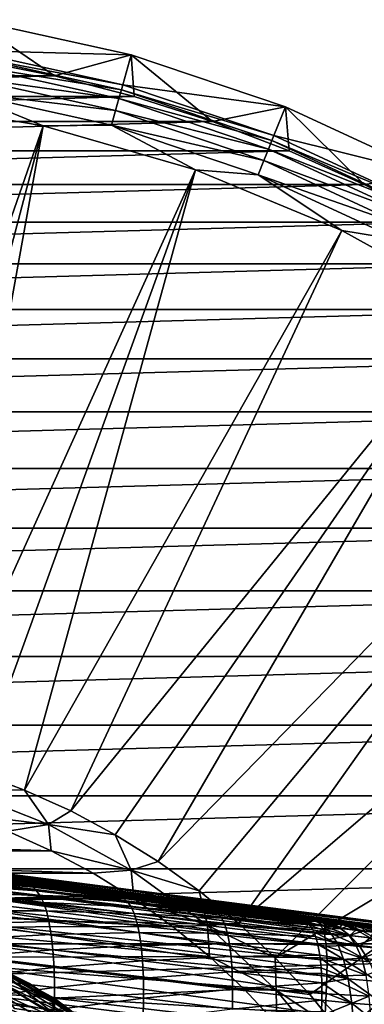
# Model space of a CAD drawing. Header units: metres. Extents: x -109 to 109, y -19 to 107.
# Tile 313 of 315: x 83 to 90, y 24 to 45. Entities that reach past the tile are written whole.
import ezdxf

# ---------------------------------------------------------------- set-up
doc = ezdxf.new("R2010")
doc.units = ezdxf.units.M
doc.layers.add('solid_21_412_310_XXX', color=7, linetype='CONTINUOUS')

msp = doc.modelspace()

# ---------------------------------------------------------------- linework, layer by layer
at = {"layer": 'solid_21_412_310_XXX'}
for points in [[(81.649147, 44.634228, 67.392159), (81.758194, 45.297634, 71.205002), (85.194656, 44.541195, 71.205002)], [(81.758194, 45.297634, 71.205002), (81.80172, 44.427906, 71.355003), (83.542397, 44.081665, 71.355003)], [(85.194656, 44.541195, 71.205002), (81.758194, 45.297634, 71.205002), (83.542397, 44.081665, 71.355003)], [(81.598824, 44.327255, 66.621765), (81.630577, 44.520962, 66.991409), (84.9841, 43.782795, 66.991409)], [(81.630577, 44.520962, 66.991409), (81.649147, 44.634228, 67.392159), (85.014809, 43.893391, 67.392159)], [(84.9841, 43.782795, 66.991409), (81.630577, 44.520962, 66.991409), (85.014809, 43.893391, 67.392159)], [(85.014809, 43.893391, 67.392159), (81.649147, 44.634228, 67.392159), (85.194656, 44.541195, 71.205002)], [(85.194656, 44.541195, 71.205002), (83.542397, 44.081665, 71.355003), (85.261734, 43.638157, 71.355003)], [(85.014809, 43.893391, 67.392159), (85.194656, 44.541195, 71.205002), (88.529221, 43.417667, 71.205002)], [(85.194656, 44.541195, 71.205002), (85.261734, 43.638157, 71.355003), (86.953224, 43.09903, 71.355003)], [(88.529221, 43.417667, 71.205002), (85.194656, 44.541195, 71.205002), (86.953224, 43.09903, 71.355003)], [(83.542397, 44.081665, 71.355003), (81.80172, 44.427906, 71.355003), (69.457619, 44.081669, 71.355003)], [(81.555313, 44.061871, 66.301064), (81.598824, 44.327255, 66.621765), (84.931587, 43.593658, 66.621765)], [(84.931587, 43.593658, 66.621765), (81.598824, 44.327255, 66.621765), (84.9841, 43.782795, 66.991409)], [(83.542397, 44.081665, 71.355003), (69.457619, 44.081669, 71.355003), (67.738266, 43.638157, 71.355003)], [(85.261734, 43.638157, 71.355003), (83.542397, 44.081665, 71.355003), (67.738266, 43.638157, 71.355003)], [(84.859642, 43.334534, 66.301064), (81.501961, 43.736435, 66.043358), (81.555313, 44.061871, 66.301064)], [(84.859642, 43.334534, 66.301064), (81.555313, 44.061871, 66.301064), (84.931587, 43.593658, 66.621765)], [(84.9841, 43.782795, 66.991409), (85.014809, 43.893391, 67.392159), (88.280647, 42.793003, 67.392159)], [(88.280647, 42.793003, 67.392159), (85.014809, 43.893391, 67.392159), (88.529221, 43.417667, 71.205002)], [(85.261734, 43.638157, 71.355003), (67.738266, 43.638157, 71.355003), (66.046776, 43.09903, 71.355003)], [(86.953224, 43.09903, 71.355003), (85.261734, 43.638157, 71.355003), (66.046776, 43.09903, 71.355003)], [(83.296257, 43.002182, 65.860069), (79.919632, 43.575893, 65.860069), (81.501961, 43.736435, 66.043358)], [(83.296257, 43.002182, 65.860069), (81.501961, 43.736435, 66.043358), (84.771416, 43.016773, 66.043358)], [(84.859642, 43.334534, 66.301064), (84.771416, 43.016773, 66.043358), (81.501961, 43.736435, 66.043358)], [(84.931587, 43.593658, 66.621765), (84.9841, 43.782795, 66.991409), (88.238159, 42.686378, 66.991409)], [(88.238159, 42.686378, 66.991409), (84.9841, 43.782795, 66.991409), (88.280647, 42.793003, 67.392159)], [(78.680473, 29.788149, 60.82386), (79.919632, 43.575893, 65.860069), (83.296257, 43.002182, 65.860069)], [(84.859642, 43.334534, 66.301064), (84.931587, 43.593658, 66.621765), (88.165504, 42.504025, 66.621765)], [(88.165504, 42.504025, 66.621765), (84.931587, 43.593658, 66.621765), (88.238159, 42.686378, 66.991409)], [(88.529221, 43.417667, 71.205002), (86.953224, 43.09903, 71.355003), (88.611511, 42.466026, 71.355003)], [(88.280647, 42.793003, 67.392159), (88.529221, 43.417667, 71.205002), (91.723099, 41.940052, 71.205002)], [(88.529221, 43.417667, 71.205002), (88.611511, 42.466026, 71.355003), (90.232361, 41.740742, 71.355003)], [(91.723099, 41.940052, 71.205002), (88.529221, 43.417667, 71.205002), (90.232361, 41.740742, 71.355003)], [(88.065964, 42.2542, 66.301064), (84.771416, 43.016773, 66.043358), (84.859642, 43.334534, 66.301064)], [(88.065964, 42.2542, 66.301064), (84.859642, 43.334534, 66.301064), (88.165504, 42.504025, 66.621765)], [(86.953224, 43.09903, 71.355003), (66.046776, 43.09903, 71.355003), (64.388489, 42.466026, 71.355003)], [(88.611511, 42.466026, 71.355003), (86.953224, 43.09903, 71.355003), (64.388489, 42.466026, 71.355003)], [(79.759033, 29.610079, 60.82386), (78.680473, 29.788149, 60.82386), (83.296257, 43.002182, 65.860069)], [(80.823631, 29.361849, 60.82386), (79.759033, 29.610079, 60.82386), (83.296257, 43.002182, 65.860069)], [(80.823631, 29.361849, 60.82386), (83.296257, 43.002182, 65.860069), (86.587425, 42.054012, 65.860069)], [(86.587425, 42.054012, 65.860069), (83.296257, 43.002182, 65.860069), (84.771416, 43.016773, 66.043358)], [(86.587425, 42.054012, 65.860069), (84.771416, 43.016773, 66.043358), (87.943901, 41.947842, 66.043358)], [(88.065964, 42.2542, 66.301064), (87.943901, 41.947842, 66.043358), (84.771416, 43.016773, 66.043358)], [(88.238159, 42.686378, 66.991409), (88.280647, 42.793003, 67.392159), (91.408363, 41.345966, 67.392159)], [(91.408363, 41.345966, 67.392159), (88.280647, 42.793003, 67.392159), (91.723099, 41.940052, 71.205002)], [(88.165504, 42.504025, 66.621765), (88.238159, 42.686378, 66.991409), (91.354599, 41.24456, 66.991409)], [(91.354599, 41.24456, 66.991409), (88.238159, 42.686378, 66.991409), (91.408363, 41.345966, 67.392159)], [(88.611511, 42.466026, 71.355003), (64.388489, 42.466026, 71.355003), (62.767624, 41.740734, 71.355003)], [(90.232361, 41.740742, 71.355003), (88.611511, 42.466026, 71.355003), (62.767624, 41.740734, 71.355003)], [(88.065964, 42.2542, 66.301064), (88.165504, 42.504025, 66.621765), (91.26265, 41.071133, 66.621765)], [(91.26265, 41.071133, 66.621765), (88.165504, 42.504025, 66.621765), (91.354599, 41.24456, 66.991409)], [(91.136681, 40.833534, 66.301064), (87.943901, 41.947842, 66.043358), (88.065964, 42.2542, 66.301064)], [(91.136681, 40.833534, 66.301064), (88.065964, 42.2542, 66.301064), (91.26265, 41.071133, 66.621765)], [(81.869728, 29.044521, 60.82386), (80.823631, 29.361849, 60.82386), (86.587425, 42.054012, 65.860069)], [(82.892822, 28.659454, 60.82386), (81.869728, 29.044521, 60.82386), (86.587425, 42.054012, 65.860069)], [(82.892822, 28.659454, 60.82386), (86.587425, 42.054012, 65.860069), (89.751732, 40.743313, 65.860069)], [(89.751732, 40.743313, 65.860069), (86.587425, 42.054012, 65.860069), (87.943901, 41.947842, 66.043358)], [(89.751732, 40.743313, 65.860069), (87.943901, 41.947842, 66.043358), (90.982216, 40.542168, 66.043358)], [(91.136681, 40.833534, 66.301064), (90.982216, 40.542168, 66.043358), (87.943901, 41.947842, 66.043358)], [(91.723099, 41.940052, 71.205002), (90.232361, 41.740742, 71.355003), (91.809135, 40.926163, 71.355003)], [(90.232361, 41.740742, 71.355003), (62.767624, 41.740734, 71.355003), (61.190849, 40.926155, 71.355003)], [(91.809135, 40.926163, 71.355003), (90.232361, 41.740742, 71.355003), (61.190849, 40.926155, 71.355003)], [(91.809135, 40.926163, 71.355003), (61.190849, 40.926155, 71.355003), (59.661415, 40.023964, 71.355003)], [(93.33857, 40.023972, 71.355003), (91.809135, 40.926163, 71.355003), (59.661415, 40.023964, 71.355003)], [(83.888542, 28.2083, 60.82386), (82.892822, 28.659454, 60.82386), (89.751732, 40.743313, 65.860069)], [(83.888542, 28.2083, 60.82386), (89.751732, 40.743313, 65.860069), (92.74939, 39.086567, 65.860069)], [(92.74939, 39.086567, 65.860069), (89.751732, 40.743313, 65.860069), (90.982216, 40.542168, 66.043358)], [(93.33857, 40.023972, 71.355003), (59.661415, 40.023964, 71.355003), (58.185493, 39.037781, 71.355003)], [(94.814476, 39.037804, 71.355003), (93.33857, 40.023972, 71.355003), (58.185493, 39.037781, 71.355003)], [(94.814476, 39.037804, 71.355003), (58.185493, 39.037781, 71.355003), (56.767059, 37.970299, 71.355003)], [(96.232925, 37.970314, 71.355003), (94.814476, 39.037804, 71.355003), (56.767059, 37.970299, 71.355003)], [(84.852623, 27.692987, 60.82386), (83.888542, 28.2083, 60.82386), (92.74939, 39.086567, 65.860069)], [(85.780937, 27.115725, 60.82386), (84.852623, 27.692987, 60.82386), (92.74939, 39.086567, 65.860069)], [(85.780937, 27.115725, 60.82386), (92.74939, 39.086567, 65.860069), (95.542702, 37.104607, 65.860069)], [(96.232925, 37.970314, 71.355003), (56.767059, 37.970299, 71.355003), (55.410389, 36.824696, 71.355003)], [(97.589584, 36.824722, 71.355003), (96.232925, 37.970314, 71.355003), (55.410389, 36.824696, 71.355003)], [(86.66951, 26.478983, 60.82386), (85.780937, 27.115725, 60.82386), (95.542702, 37.104607, 65.860069)], [(87.514534, 25.78549, 60.82386), (86.66951, 26.478983, 60.82386), (95.542702, 37.104607, 65.860069)], [(87.514534, 25.78549, 60.82386), (95.542702, 37.104607, 65.860069), (98.096542, 34.822357, 65.860069)], [(97.589584, 36.824722, 71.355003), (55.410389, 36.824696, 71.355003), (54.120739, 35.605438, 71.355003)], [(98.879234, 35.605461, 71.355003), (97.589584, 36.824722, 71.355003), (54.120739, 35.605438, 71.355003)], [(98.879234, 35.605461, 71.355003), (54.120739, 35.605438, 71.355003), (52.900799, 34.31506, 71.355003)], [(100.099182, 34.315086, 71.355003), (98.879234, 35.605461, 71.355003), (52.900799, 34.31506, 71.355003)], [(88.312393, 25.038214, 60.82386), (87.514534, 25.78549, 60.82386), (98.096542, 34.822357, 65.860069)], [(88.312393, 25.038214, 60.82386), (98.096542, 34.822357, 65.860069), (100.378792, 32.268517, 65.860069)], [(100.099182, 34.315086, 71.355003), (52.900799, 34.31506, 71.355003), (51.755684, 32.958977, 71.355003)], [(101.244278, 32.959023, 71.355003), (100.099182, 34.315086, 71.355003), (51.755684, 32.958977, 71.355003)], [(101.244278, 32.959023, 71.355003), (51.755684, 32.958977, 71.355003), (50.688076, 31.540377, 71.355003)], [(102.311905, 31.540405, 71.355003), (101.244278, 32.959023, 71.355003), (50.688076, 31.540377, 71.355003)], [(89.059669, 24.240351, 60.82386), (88.312393, 25.038214, 60.82386), (100.378792, 32.268517, 65.860069)], [(89.753166, 23.395323, 60.82386), (89.059669, 24.240351, 60.82386), (100.378792, 32.268517, 65.860069)], [(89.753166, 23.395323, 60.82386), (100.378792, 32.268517, 65.860069), (102.360748, 29.475203, 65.860069)], [(102.311905, 31.540405, 71.355003), (50.688076, 31.540377, 71.355003), (49.701633, 30.064056, 71.355003)], [(103.298332, 30.064104, 71.355003), (102.311905, 31.540405, 71.355003), (49.701633, 30.064056, 71.355003)], [(103.298332, 30.064104, 71.355003), (49.701633, 30.064056, 71.355003), (48.799896, 28.535387, 71.355003)], [(104.200081, 28.535425, 71.355003), (103.298332, 30.064104, 71.355003), (48.799896, 28.535387, 71.355003)], [(90.389908, 22.506752, 60.82386), (89.753166, 23.395323, 60.82386), (102.360748, 29.475203, 65.860069)], [(81.516525, 28.665085, 60.697536), (81.869728, 29.044521, 60.82386), (82.892822, 28.659454, 60.82386)], [(104.200081, 28.535425, 71.355003), (48.799896, 28.535387, 71.355003), (47.984852, 26.957716, 71.355003)], [(105.015129, 26.957752, 71.355003), (104.200081, 28.535425, 71.355003), (47.984852, 26.957716, 71.355003)], [(81.516525, 28.665085, 60.697536), (82.892822, 28.659454, 60.82386), (83.412018, 27.914604, 60.697536)], [(81.564613, 28.136765, 60.654999), (81.516525, 28.665085, 60.697536), (83.412018, 27.914604, 60.697536)], [(83.412018, 27.914604, 60.697536), (82.892822, 28.659454, 60.82386), (83.888542, 28.2083, 60.82386)], [(72.907921, 28.089037, 2.559429), (91.047195, 25.744614, -0.666413), (90.970337, 25.736794, -2.182682)], [(72.907921, 28.089037, 2.559429), (90.970337, 25.736794, -2.182682), (72.907921, 28.072861, -2.613731)], [(72.907921, 28.089037, 2.559429), (91.05294, 25.747988, 0.278881), (91.047195, 25.744614, -0.666413)], [(72.907921, 28.089037, 2.559429), (91.022453, 25.750109, 1.311135), (91.05294, 25.747988, 0.278881)], [(72.907921, 28.089037, 2.559429), (90.914978, 25.749847, 2.759641), (91.022453, 25.750109, 1.311135)], [(72.907921, 28.089037, 2.559429), (72.908997, 27.919987, 7.751267), (90.914978, 25.749847, 2.759641)], [(72.907921, 28.072861, -2.613731), (90.930695, 25.733959, -2.63903), (90.67263, 25.720087, -4.593362)], [(72.907921, 28.072861, -2.613731), (90.67263, 25.720087, -4.593362), (90.620903, 25.720196, -4.813648)], [(72.907921, 28.072861, -2.613731), (90.970337, 25.736794, -2.182682), (90.930695, 25.733959, -2.63903)], [(72.907921, 28.072861, -2.613731), (88.79406, 25.923059, -5.950472), (86.945984, 26.157564, -6.18267)], [(72.907921, 28.072861, -2.613731), (89.036942, 25.89241, -5.912057), (88.79406, 25.923059, -5.950472)], [(72.907921, 28.072861, -2.613731), (86.945984, 26.157564, -6.18267), (85.095505, 26.390993, -6.41009)], [(72.907921, 28.072861, -2.613731), (85.095505, 26.390993, -6.41009), (83.244156, 26.623255, -6.63276)], [(72.907921, 28.072861, -2.613731), (83.244156, 26.623255, -6.63276), (81.39254, 26.854378, -6.850689)], [(72.907921, 28.072861, -2.613731), (89.254227, 25.865347, -5.867326), (89.036942, 25.89241, -5.912057)], [(72.907921, 28.072861, -2.613731), (90.620903, 25.720196, -4.813648), (90.608665, 25.720705, -4.849231)], [(72.907921, 28.072861, -2.613731), (90.608665, 25.720705, -4.849231), (90.531403, 25.725409, -5.023084)], [(72.907921, 28.072861, -2.613731), (90.531403, 25.725409, -5.023084), (90.493011, 25.728315, -5.09023)], [(72.907921, 28.072861, -2.613731), (90.493011, 25.728315, -5.09023), (90.408081, 25.735512, -5.213365)], [(72.907921, 28.072861, -2.613731), (90.408081, 25.735512, -5.213365), (90.32415, 25.743322, -5.312047)], [(72.907921, 28.072861, -2.613731), (90.32415, 25.743322, -5.312047), (90.255569, 25.750065, -5.380981)], [(72.907921, 28.072861, -2.613731), (90.255569, 25.750065, -5.380981), (90.097137, 25.766556, -5.511316)], [(72.907921, 28.072861, -2.613731), (90.097137, 25.766556, -5.511316), (90.077759, 25.768642, -5.525017)], [(72.907921, 28.072861, -2.613731), (90.077759, 25.768642, -5.525017), (89.888008, 25.789711, -5.640247)], [(72.907921, 28.072861, -2.613731), (89.888008, 25.789711, -5.640247), (89.794983, 25.800381, -5.686351)], [(72.907921, 28.072861, -2.613731), (89.794983, 25.800381, -5.686351), (89.685974, 25.813114, -5.733525)], [(72.907921, 28.072861, -2.613731), (89.685974, 25.813114, -5.733525), (89.469635, 25.838978, -5.809624)], [(72.907921, 28.072861, -2.613731), (89.469635, 25.838978, -5.809624), (89.373772, 25.850649, -5.837174)], [(72.907921, 28.072861, -2.613731), (89.373772, 25.850649, -5.837174), (89.254227, 25.865347, -5.867326)], [(82.529541, 27.773369, 60.654999), (81.564613, 28.136765, 60.654999), (83.412018, 27.914604, 60.697536)], [(83.412018, 27.914604, 60.697536), (83.888542, 28.2083, 60.82386), (84.852623, 27.692987, 60.82386)], [(72.908997, 27.919987, 7.751267), (90.556404, 25.738869, 5.227713), (90.85759, 25.748709, 3.282143)], [(72.908997, 27.919987, 7.751267), (90.505806, 25.738403, 5.441453), (90.556404, 25.738869, 5.227713)], [(72.908997, 27.919987, 7.751267), (90.85759, 25.748709, 3.282143), (90.914978, 25.749847, 2.759641)], [(72.908997, 27.919987, 7.751267), (90.452827, 25.739796, 5.602554), (90.505806, 25.738403, 5.441453)], [(72.908997, 27.919987, 7.751267), (89.385376, 25.843655, 6.558258), (89.475945, 25.83259, 6.536916)], [(72.908997, 27.919987, 7.751267), (73.814903, 27.807669, 7.692584), (89.385376, 25.843655, 6.558258)], [(72.908997, 27.919987, 7.751267), (89.475945, 25.83259, 6.536916), (89.586159, 25.819464, 6.502765)], [(72.908997, 27.919987, 7.751267), (89.586159, 25.819464, 6.502765), (89.73175, 25.802773, 6.441783)], [(72.908997, 27.919987, 7.751267), (89.73175, 25.802773, 6.441783), (89.775757, 25.797892, 6.419255)], [(72.908997, 27.919987, 7.751267), (89.775757, 25.797892, 6.419255), (89.951988, 25.77924, 6.306187)], [(72.908997, 27.919987, 7.751267), (89.951988, 25.77924, 6.306187), (90.10804, 25.764198, 6.166953)], [(72.908997, 27.919987, 7.751267), (90.10804, 25.764198, 6.166953), (90.144249, 25.760956, 6.127772)], [(72.908997, 27.919987, 7.751267), (90.144249, 25.760956, 6.127772), (90.24057, 25.752918, 6.00702)], [(72.908997, 27.919987, 7.751267), (90.24057, 25.752918, 6.00702), (90.31221, 25.74761, 5.897512)], [(72.908997, 27.919987, 7.751267), (90.31221, 25.74761, 5.897512), (90.351128, 25.745039, 5.828628)], [(72.908997, 27.919987, 7.751267), (90.351128, 25.745039, 5.828628), (90.440353, 25.740288, 5.635056)], [(72.908997, 27.919987, 7.751267), (90.440353, 25.740288, 5.635056), (90.452827, 25.739796, 5.602554)], [(83.468567, 27.347633, 60.654999), (82.529541, 27.773369, 60.654999), (83.412018, 27.914604, 60.697536)], [(83.412018, 27.914604, 60.697536), (84.852623, 27.692987, 60.82386), (85.198509, 26.932474, 60.697536)], [(83.468567, 27.347633, 60.654999), (83.412018, 27.914604, 60.697536), (85.198509, 26.932474, 60.697536)], [(83.468567, 27.347633, 60.654999), (69.531372, 27.347601, 60.654999), (70.470413, 27.773352, 60.654999)], [(83.468567, 27.347633, 60.654999), (70.470413, 27.773352, 60.654999), (82.529541, 27.773369, 60.654999)], [(81.56517, 26.839132, 7.160349), (89.385376, 25.843655, 6.558258), (73.814903, 27.807669, 7.692584)], [(85.198509, 26.932474, 60.697536), (84.852623, 27.692987, 60.82386), (85.780937, 27.115725, 60.82386)], [(84.377747, 26.861349, 60.654999), (68.622169, 26.861301, 60.654999), (69.531372, 27.347601, 60.654999)], [(84.377747, 26.861349, 60.654999), (69.531372, 27.347601, 60.654999), (83.468567, 27.347633, 60.654999)], [(84.377747, 26.861349, 60.654999), (83.468567, 27.347633, 60.654999), (85.198509, 26.932474, 60.697536)], [(85.198509, 26.932474, 60.697536), (85.780937, 27.115725, 60.82386), (86.66951, 26.478983, 60.82386)], [(105.015129, 26.957752, 71.355003), (47.984852, 26.957716, 71.355003), (47.259949, 25.337719, 71.355003)], [(105.740036, 25.337763, 71.355003), (105.015129, 26.957752, 71.355003), (47.259949, 25.337719, 71.355003)], [(85.253166, 26.316605, 60.654999), (67.746735, 26.316538, 60.654999), (68.622169, 26.861301, 60.654999)], [(85.253166, 26.316605, 60.654999), (68.622169, 26.861301, 60.654999), (84.377747, 26.861349, 60.654999)], [(81.39254, 26.854378, -6.850689), (82.994156, 26.620819, -7.402106), (81.029762, 26.865128, -7.628559)], [(81.108383, 26.808031, -8.347323), (81.029762, 26.865128, -7.628559), (82.994156, 26.620819, -7.402106)], [(83.074509, 26.564243, -8.123951), (81.108383, 26.808031, -8.347323), (82.994156, 26.620819, -7.402106)], [(81.186073, 26.728735, -9.048678), (81.108383, 26.808031, -8.347323), (83.074509, 26.564243, -8.123951)], [(81.39254, 26.854378, -6.850689), (83.244156, 26.623255, -6.63276), (82.994156, 26.620819, -7.402106)], [(81.56517, 26.839132, 7.160349), (89.175926, 25.870089, 6.587479), (89.385376, 25.843655, 6.558258)], [(81.577171, 26.784178, 8.120713), (89.175926, 25.870089, 6.587479), (81.56517, 26.839132, 7.160349)], [(85.253166, 26.316605, 60.654999), (84.377747, 26.861349, 60.654999), (85.198509, 26.932474, 60.697536)], [(85.198509, 26.932474, 60.697536), (86.66951, 26.478983, 60.82386), (86.847816, 25.73418, 60.697536)], [(85.253166, 26.316605, 60.654999), (85.198509, 26.932474, 60.697536), (86.847816, 25.73418, 60.697536)], [(83.152786, 26.485773, -8.828096), (81.186073, 26.728735, -9.048678), (83.074509, 26.564243, -8.123951)], [(81.26194, 26.619419, -9.725045), (81.186073, 26.728735, -9.048678), (83.152786, 26.485773, -8.828096)], [(83.227806, 26.377661, -9.506882), (81.26194, 26.619419, -9.725045), (83.152786, 26.485773, -8.828096)], [(81.334679, 26.473825, -10.369744), (81.26194, 26.619419, -9.725045), (83.227806, 26.377661, -9.506882)], [(81.577171, 26.784178, 8.120713), (89.297173, 25.742714, 8.344773), (89.242424, 25.813551, 7.526632)], [(81.627716, 26.697376, 9.057072), (89.297173, 25.742714, 8.344773), (81.577171, 26.784178, 8.120713)], [(81.577171, 26.784178, 8.120713), (89.242424, 25.813551, 7.526632), (89.175926, 25.870089, 6.587479)], [(81.627716, 26.697376, 9.057072), (89.340416, 25.652706, 9.054071), (89.297173, 25.742714, 8.344773)], [(81.661903, 26.568024, 9.955071), (89.340416, 25.652706, 9.054071), (81.627716, 26.697376, 9.057072)], [(83.244156, 26.623255, -6.63276), (84.95768, 26.375389, -7.16932), (82.994156, 26.620819, -7.402106)], [(83.074509, 26.564243, -8.123951), (82.994156, 26.620819, -7.402106), (84.95768, 26.375389, -7.16932)], [(83.244156, 26.623255, -6.63276), (85.095505, 26.390993, -6.41009), (84.95768, 26.375389, -7.16932)], [(83.298172, 26.233644, -10.153589), (81.334679, 26.473825, -10.369744), (83.227806, 26.377661, -9.506882)], [(81.402893, 26.28627, -10.976504), (81.334679, 26.473825, -10.369744), (83.298172, 26.233644, -10.153589)], [(81.661903, 26.568024, 9.955071), (89.373352, 25.544428, 9.667161), (89.340416, 25.652706, 9.054071)], [(81.675957, 26.382631, 10.79938), (89.373352, 25.544428, 9.667161), (81.661903, 26.568024, 9.955071)], [(81.667572, 26.129625, 11.576481), (89.413963, 25.283905, 10.653731), (81.675957, 26.382631, 10.79938)], [(81.675957, 26.382631, 10.79938), (89.413963, 25.283905, 10.653731), (89.397385, 25.420521, 10.1963)], [(81.675957, 26.382631, 10.79938), (89.397385, 25.420521, 10.1963), (89.373352, 25.544428, 9.667161)], [(85.039696, 26.319361, -7.893546), (83.074509, 26.564243, -8.123951), (84.95768, 26.375389, -7.16932)], [(83.152786, 26.485773, -8.828096), (83.074509, 26.564243, -8.123951), (85.039696, 26.319361, -7.893546)], [(85.118515, 26.241686, -8.599895), (83.152786, 26.485773, -8.828096), (85.039696, 26.319361, -7.893546)], [(83.227806, 26.377661, -9.506882), (83.152786, 26.485773, -8.828096), (85.118515, 26.241686, -8.599895)], [(85.19265, 26.134678, -9.280657), (83.227806, 26.377661, -9.506882), (85.118515, 26.241686, -8.599895)], [(83.298172, 26.233644, -10.153589), (83.227806, 26.377661, -9.506882), (85.19265, 26.134678, -9.280657)], [(85.095505, 26.390993, -6.41009), (86.920296, 26.128725, -6.930074), (84.95768, 26.375389, -7.16932)], [(85.039696, 26.319361, -7.893546), (84.95768, 26.375389, -7.16932), (86.920296, 26.128725, -6.930074)], [(85.095505, 26.390993, -6.41009), (86.945984, 26.157564, -6.18267), (86.920296, 26.128725, -6.930074)], [(86.847816, 25.73418, 60.697536), (86.66951, 26.478983, 60.82386), (87.514534, 25.78549, 60.82386)], [(76.5, 26.225817, 60.654999), (67.746735, 26.316538, 60.654999), (85.253166, 26.316605, 60.654999)], [(76.5, 26.225817, 60.654999), (85.253166, 26.316605, 60.654999), (86.091042, 25.715757, 60.654999)], [(78.350105, 26.093493, 60.654999), (76.5, 26.225817, 60.654999), (86.091042, 25.715757, 60.654999)], [(83.362442, 26.048021, -10.761922), (81.402893, 26.28627, -10.976504), (83.298172, 26.233644, -10.153589)], [(81.464951, 26.05307, -11.540491), (81.402893, 26.28627, -10.976504), (83.362442, 26.048021, -10.761922)], [(85.260605, 25.992071, -9.929089), (83.298172, 26.233644, -10.153589), (85.19265, 26.134678, -9.280657)], [(83.362442, 26.048021, -10.761922), (83.298172, 26.233644, -10.153589), (85.260605, 25.992071, -9.929089)], [(87.003899, 26.073278, -7.655865), (85.039696, 26.319361, -7.893546), (86.920296, 26.128725, -6.930074)], [(85.118515, 26.241686, -8.599895), (85.039696, 26.319361, -7.893546), (87.003899, 26.073278, -7.655865)], [(87.083183, 25.996365, -8.363733), (85.118515, 26.241686, -8.599895), (87.003899, 26.073278, -7.655865)], [(85.19265, 26.134678, -9.280657), (85.118515, 26.241686, -8.599895), (87.083183, 25.996365, -8.363733)], [(86.091042, 25.715757, 60.654999), (85.253166, 26.316605, 60.654999), (86.847816, 25.73418, 60.697536)], [(86.945984, 26.157564, -6.18267), (88.79406, 25.923059, -5.950472), (86.920296, 26.128725, -6.930074)], [(80.162506, 25.69923, 60.654999), (78.350105, 26.093493, 60.654999), (86.091042, 25.715757, 60.654999)], [(83.419144, 25.817013, -11.327065), (81.464951, 26.05307, -11.540491), (83.362442, 26.048021, -10.761922)], [(81.519142, 25.77109, -12.057287), (81.464951, 26.05307, -11.540491), (83.419144, 25.817013, -11.327065)], [(81.636612, 25.800726, 12.276054), (89.430046, 24.981449, 11.402435), (81.667572, 26.129625, 11.576481)], [(81.667572, 26.129625, 11.576481), (89.430046, 24.981449, 11.402435), (89.413963, 25.283905, 10.653731)], [(85.320915, 25.808144, -10.538873), (83.362442, 26.048021, -10.761922), (85.260605, 25.992071, -9.929089)], [(83.419144, 25.817013, -11.327065), (83.362442, 26.048021, -10.761922), (85.320915, 25.808144, -10.538873)], [(87.156372, 25.890343, -9.045953), (85.19265, 26.134678, -9.280657), (87.083183, 25.996365, -8.363733)], [(85.260605, 25.992071, -9.929089), (85.19265, 26.134678, -9.280657), (87.156372, 25.890343, -9.045953)], [(87.221878, 25.748947, -9.695769), (85.260605, 25.992071, -9.929089), (87.156372, 25.890343, -9.045953)], [(85.320915, 25.808144, -10.538873), (85.260605, 25.992071, -9.929089), (87.221878, 25.748947, -9.695769)], [(88.79406, 25.923059, -5.950472), (88.88784, 25.877489, -6.733999), (86.920296, 26.128725, -6.930074)], [(87.003899, 26.073278, -7.655865), (86.920296, 26.128725, -6.930074), (88.88784, 25.877489, -6.733999)], [(88.970169, 25.823442, -7.43797), (87.003899, 26.073278, -7.655865), (88.88784, 25.877489, -6.733999)], [(87.083183, 25.996365, -8.363733), (87.003899, 26.073278, -7.655865), (88.970169, 25.823442, -7.43797)], [(89.000923, 25.797331, -7.707699), (87.083183, 25.996365, -8.363733), (88.970169, 25.823442, -7.43797)], [(89.000923, 25.797331, -7.707699), (89.050079, 25.745682, -8.150241), (87.083183, 25.996365, -8.363733)], [(87.156372, 25.890343, -9.045953), (87.083183, 25.996365, -8.363733), (89.050079, 25.745682, -8.150241)], [(83.466759, 25.537378, -11.844624), (81.519142, 25.77109, -12.057287), (83.419144, 25.817013, -11.327065)], [(81.563805, 25.438522, -12.523645), (81.519142, 25.77109, -12.057287), (83.466759, 25.537378, -11.844624)], [(81.583992, 25.389719, 12.889915), (89.42907, 24.640469, 11.99911), (81.636612, 25.800726, 12.276054)], [(81.636612, 25.800726, 12.276054), (89.42907, 24.640469, 11.99911), (89.430046, 24.981449, 11.402435)], [(85.372246, 25.579042, -11.1052), (83.419144, 25.817013, -11.327065), (85.320915, 25.808144, -10.538873)], [(83.466759, 25.537378, -11.844624), (83.419144, 25.817013, -11.327065), (85.372246, 25.579042, -11.1052)], [(87.278191, 25.566441, -10.306855), (85.320915, 25.808144, -10.538873), (87.221878, 25.748947, -9.695769)], [(85.372246, 25.579042, -11.1052), (85.320915, 25.808144, -10.538873), (87.278191, 25.566441, -10.306855)], [(86.887817, 25.06135, 60.654999), (86.091042, 25.715757, 60.654999), (86.847816, 25.73418, 60.697536)], [(86.847816, 25.73418, 60.697536), (87.514534, 25.78549, 60.82386), (88.312393, 25.038214, 60.82386)], [(86.847816, 25.73418, 60.697536), (88.312393, 25.038214, 60.82386), (88.333939, 24.338623, 60.697536)], [(86.887817, 25.06135, 60.654999), (86.847816, 25.73418, 60.697536), (88.333939, 24.338623, 60.697536)], [(89.120918, 25.640825, -8.822548), (87.156372, 25.890343, -9.045953), (89.050079, 25.745682, -8.150241)], [(87.221878, 25.748947, -9.695769), (87.156372, 25.890343, -9.045953), (89.120918, 25.640825, -8.822548)], [(89.142212, 25.599363, -9.035821), (87.221878, 25.748947, -9.695769), (89.120918, 25.640825, -8.822548)], [(89.142212, 25.599363, -9.035821), (89.184174, 25.497688, -9.478383), (87.221878, 25.748947, -9.695769)], [(87.278191, 25.566441, -10.306855), (87.221878, 25.748947, -9.695769), (89.184174, 25.497688, -9.478383)], [(89.192085, 25.824997, -6.955812), (88.88784, 25.877489, -6.733999), (88.79406, 25.923059, -5.950472)], [(89.036942, 25.89241, -5.912057), (89.192085, 25.824997, -6.955812), (88.79406, 25.923059, -5.950472)], [(89.192085, 25.824997, -6.955812), (88.970169, 25.823442, -7.43797), (88.88784, 25.877489, -6.733999)], [(89.192085, 25.824997, -6.955812), (89.360237, 25.722258, -7.968379), (88.970169, 25.823442, -7.43797)], [(89.360237, 25.722258, -7.968379), (89.000923, 25.797331, -7.707699), (88.970169, 25.823442, -7.43797)], [(89.360237, 25.722258, -7.968379), (89.050079, 25.745682, -8.150241), (89.000923, 25.797331, -7.707699)], [(89.472061, 25.79072, -6.895188), (89.192085, 25.824997, -6.955812), (89.036942, 25.89241, -5.912057)], [(89.472061, 25.79072, -6.895188), (89.036942, 25.89241, -5.912057), (89.254227, 25.865347, -5.867326)], [(89.517815, 25.562895, -8.930588), (89.120918, 25.640825, -8.822548), (89.050079, 25.745682, -8.150241)], [(89.360237, 25.722258, -7.968379), (89.517815, 25.562895, -8.930588), (89.050079, 25.745682, -8.150241)], [(89.385376, 25.843655, 6.558258), (89.175926, 25.870089, 6.587479), (89.242424, 25.813551, 7.526632)], [(89.70163, 25.681929, -7.891796), (89.360237, 25.722258, -7.968379), (89.192085, 25.824997, -6.955812)], [(89.70163, 25.681929, -7.891796), (89.192085, 25.824997, -6.955812), (89.472061, 25.79072, -6.895188)], [(89.567589, 25.770094, 7.527358), (89.385376, 25.843655, 6.558258), (89.242424, 25.813551, 7.526632)], [(89.567589, 25.770094, 7.527358), (89.242424, 25.813551, 7.526632), (89.297173, 25.742714, 8.344773)], [(89.254227, 25.865347, -5.867326), (89.373772, 25.850649, -5.837174), (89.469635, 25.838978, -5.809624)], [(89.472061, 25.79072, -6.895188), (89.254227, 25.865347, -5.867326), (89.469635, 25.838978, -5.809624)], [(89.746063, 25.667667, 8.473563), (89.567589, 25.770094, 7.527358), (89.297173, 25.742714, 8.344773)], [(89.746063, 25.667667, 8.473563), (89.297173, 25.742714, 8.344773), (89.340416, 25.652706, 9.054071)], [(89.475945, 25.83259, 6.536916), (89.385376, 25.843655, 6.558258), (89.567589, 25.770094, 7.527358)], [(89.758636, 25.756498, -6.811483), (89.469635, 25.838978, -5.809624), (89.685974, 25.813114, -5.733525)], [(89.472061, 25.79072, -6.895188), (89.469635, 25.838978, -5.809624), (89.758636, 25.756498, -6.811483)], [(89.70163, 25.681929, -7.891796), (89.472061, 25.79072, -6.895188), (89.758636, 25.756498, -6.811483)], [(89.586159, 25.819464, 6.502765), (89.475945, 25.83259, 6.536916), (89.567589, 25.770094, 7.527358)], [(89.900261, 25.73061, 7.436199), (89.586159, 25.819464, 6.502765), (89.567589, 25.770094, 7.527358)], [(89.900261, 25.73061, 7.436199), (89.567589, 25.770094, 7.527358), (89.746063, 25.667667, 8.473563)], [(89.73175, 25.802773, 6.441783), (89.586159, 25.819464, 6.502765), (89.900261, 25.73061, 7.436199)], [(90.051315, 25.722507, -6.699551), (89.685974, 25.813114, -5.733525), (89.794983, 25.800381, -5.686351)], [(89.758636, 25.756498, -6.811483), (89.685974, 25.813114, -5.733525), (90.051315, 25.722507, -6.699551)], [(89.70163, 25.681929, -7.891796), (89.758636, 25.756498, -6.811483), (90.059288, 25.641058, -7.7818)], [(89.775757, 25.797892, 6.419255), (89.73175, 25.802773, 6.441783), (89.900261, 25.73061, 7.436199)], [(90.059288, 25.641058, -7.7818), (89.758636, 25.756498, -6.811483), (90.051315, 25.722507, -6.699551)], [(90.22641, 25.694628, 7.28783), (89.775757, 25.797892, 6.419255), (89.900261, 25.73061, 7.436199)], [(89.951988, 25.77924, 6.306187), (89.775757, 25.797892, 6.419255), (90.22641, 25.694628, 7.28783)], [(89.794983, 25.800381, -5.686351), (89.888008, 25.789711, -5.640247), (90.347954, 25.68927, -6.551755)], [(90.051315, 25.722507, -6.699551), (89.794983, 25.800381, -5.686351), (90.347954, 25.68927, -6.551755)], [(89.888008, 25.789711, -5.640247), (90.077759, 25.768642, -5.525017), (90.643486, 25.657711, -6.359535)], [(90.347954, 25.68927, -6.551755), (89.888008, 25.789711, -5.640247), (90.643486, 25.657711, -6.359535)], [(90.527992, 25.664328, 7.083311), (89.951988, 25.77924, 6.306187), (90.22641, 25.694628, 7.28783)], [(90.10804, 25.764198, 6.166953), (89.951988, 25.77924, 6.306187), (90.527992, 25.664328, 7.083311)], [(90.077759, 25.768642, -5.525017), (90.097137, 25.766556, -5.511316), (90.927162, 25.629419, -6.115453)], [(90.643486, 25.657711, -6.359535), (90.077759, 25.768642, -5.525017), (90.927162, 25.629419, -6.115453)], [(90.097137, 25.766556, -5.511316), (90.255569, 25.750065, -5.380981), (90.927162, 25.629419, -6.115453)], [(90.788712, 25.641176, 6.833488), (90.10804, 25.764198, 6.166953), (90.527992, 25.664328, 7.083311)], [(90.144249, 25.760956, 6.127772), (90.10804, 25.764198, 6.166953), (90.788712, 25.641176, 6.833488)], [(90.24057, 25.752918, 6.00702), (90.144249, 25.760956, 6.127772), (90.788712, 25.641176, 6.833488)], [(80.162506, 25.69923, 60.654999), (86.091042, 25.715757, 60.654999), (86.887817, 25.06135, 60.654999)], [(81.900391, 25.051033, 60.654999), (80.162506, 25.69923, 60.654999), (86.887817, 25.06135, 60.654999)], [(83.503914, 25.207182, -12.311399), (81.563805, 25.438522, -12.523645), (83.466759, 25.537378, -11.844624)], [(85.413284, 25.301443, -11.623692), (83.466759, 25.537378, -11.844624), (85.372246, 25.579042, -11.1052)], [(83.503914, 25.207182, -12.311399), (83.466759, 25.537378, -11.844624), (85.413284, 25.301443, -11.623692)], [(87.324135, 25.338921, -10.874396), (85.372246, 25.579042, -11.1052), (87.278191, 25.566441, -10.306855)], [(85.413284, 25.301443, -11.623692), (85.372246, 25.579042, -11.1052), (87.324135, 25.338921, -10.874396)], [(89.230186, 25.339739, -10.01525), (87.278191, 25.566441, -10.306855), (89.184174, 25.497688, -9.478383)], [(89.230186, 25.339739, -10.01525), (89.234444, 25.321484, -10.068965), (87.278191, 25.566441, -10.306855)], [(87.324135, 25.338921, -10.874396), (87.278191, 25.566441, -10.306855), (89.234444, 25.321484, -10.068965)], [(89.517815, 25.562895, -8.930588), (89.142212, 25.599363, -9.035821), (89.120918, 25.640825, -8.822548)], [(89.660515, 25.32847, -9.822659), (89.184174, 25.497688, -9.478383), (89.142212, 25.599363, -9.035821)], [(89.517815, 25.562895, -8.930588), (89.660515, 25.32847, -9.822659), (89.142212, 25.599363, -9.035821)], [(89.910721, 25.51877, 9.37843), (89.746063, 25.667667, 8.473563), (89.340416, 25.652706, 9.054071)], [(89.910721, 25.51877, 9.37843), (89.340416, 25.652706, 9.054071), (89.373352, 25.544428, 9.667161)], [(89.92659, 25.517319, -8.836944), (89.517815, 25.562895, -8.930588), (89.360237, 25.722258, -7.968379)], [(89.92659, 25.517319, -8.836944), (89.360237, 25.722258, -7.968379), (89.70163, 25.681929, -7.891796)], [(89.910721, 25.51877, 9.37843), (89.373352, 25.544428, 9.667161), (89.397385, 25.420521, 10.1963)], [(90.142891, 25.278608, -9.710917), (89.660515, 25.32847, -9.822659), (89.517815, 25.562895, -8.930588)], [(90.142891, 25.278608, -9.710917), (89.517815, 25.562895, -8.930588), (89.92659, 25.517319, -8.836944)], [(89.92659, 25.517319, -8.836944), (89.70163, 25.681929, -7.891796), (90.059288, 25.641058, -7.7818)], [(90.204262, 25.614048, 8.347713), (89.900261, 25.73061, 7.436199), (89.746063, 25.667667, 8.473563)], [(90.204262, 25.614048, 8.347713), (89.746063, 25.667667, 8.473563), (89.910721, 25.51877, 9.37843)], [(90.22641, 25.694628, 7.28783), (89.900261, 25.73061, 7.436199), (90.204262, 25.614048, 8.347713)], [(90.485489, 25.452341, 9.219992), (90.204262, 25.614048, 8.347713), (89.910721, 25.51877, 9.37843)], [(89.92659, 25.517319, -8.836944), (90.059288, 25.641058, -7.7818), (90.361099, 25.470919, -8.69872)], [(90.43232, 25.599573, -7.630762), (90.051315, 25.722507, -6.699551), (90.347954, 25.68927, -6.551755)], [(90.059288, 25.641058, -7.7818), (90.051315, 25.722507, -6.699551), (90.43232, 25.599573, -7.630762)], [(90.361099, 25.470919, -8.69872), (90.059288, 25.641058, -7.7818), (90.43232, 25.599573, -7.630762)], [(90.65744, 25.565155, 8.13907), (90.22641, 25.694628, 7.28783), (90.204262, 25.614048, 8.347713)], [(90.65744, 25.565155, 8.13907), (90.204262, 25.614048, 8.347713), (90.485489, 25.452341, 9.219992)], [(90.527992, 25.664328, 7.083311), (90.22641, 25.694628, 7.28783), (90.65744, 25.565155, 8.13907)], [(105.740036, 25.337763, 71.355003), (47.259949, 25.337719, 71.355003), (46.626732, 23.678873, 71.355003)], [(106.37326, 23.678898, 71.355003), (105.740036, 25.337763, 71.355003), (46.626732, 23.678873, 71.355003)], [(81.512001, 24.89366, 13.413302), (89.414497, 24.256918, 12.493015), (81.583992, 25.389719, 12.889915)], [(81.597359, 25.054852, -12.937476), (81.563805, 25.438522, -12.523645), (83.503914, 25.207182, -12.311399)], [(81.583992, 25.389719, 12.889915), (89.414497, 24.256918, 12.493015), (89.42907, 24.640469, 11.99911)], [(87.358604, 25.062998, -11.394007), (85.413284, 25.301443, -11.623692), (87.324135, 25.338921, -10.874396)], [(89.275108, 25.093473, -10.640548), (87.324135, 25.338921, -10.874396), (89.234444, 25.321484, -10.068965)], [(87.358604, 25.062998, -11.394007), (87.324135, 25.338921, -10.874396), (89.275108, 25.093473, -10.640548)], [(89.660515, 25.32847, -9.822659), (89.230186, 25.339739, -10.01525), (89.184174, 25.497688, -9.478383)], [(89.784607, 25.004894, -10.628487), (89.234444, 25.321484, -10.068965), (89.230186, 25.339739, -10.01525)], [(89.660515, 25.32847, -9.822659), (89.784607, 25.004894, -10.628487), (89.230186, 25.339739, -10.01525)], [(89.784607, 25.004894, -10.628487), (89.275108, 25.093473, -10.640548), (89.234444, 25.321484, -10.068965)], [(90.05645, 25.308403, 10.225387), (89.910721, 25.51877, 9.37843), (89.397385, 25.420521, 10.1963)], [(90.05645, 25.308403, 10.225387), (89.397385, 25.420521, 10.1963), (89.413963, 25.283905, 10.653731)], [(90.1791, 25.024836, 11.000865), (90.05645, 25.308403, 10.225387), (89.413963, 25.283905, 10.653731)], [(90.345833, 24.951792, -10.497928), (89.784607, 25.004894, -10.628487), (89.660515, 25.32847, -9.822659)], [(90.345833, 24.951792, -10.497928), (89.660515, 25.32847, -9.822659), (90.142891, 25.278608, -9.710917)], [(90.485489, 25.452341, 9.219992), (89.910721, 25.51877, 9.37843), (90.05645, 25.308403, 10.225387)], [(90.142891, 25.278608, -9.710917), (89.92659, 25.517319, -8.836944), (90.361099, 25.470919, -8.69872)], [(90.736366, 25.230675, 10.037246), (90.485489, 25.452341, 9.219992), (90.05645, 25.308403, 10.225387)], [(90.736366, 25.230675, 10.037246), (90.05645, 25.308403, 10.225387), (90.1791, 25.024836, 11.000865)], [(90.142891, 25.278608, -9.710917), (90.361099, 25.470919, -8.69872), (90.65976, 25.228048, -9.542674)], [(82.423553, 24.717173, 36.699001), (83, 24.484148, 35.855), (81.5, 25.225817, 35.855)], [(81.5, 25.225817, 27.855), (81.5, 25.225817, 35.855), (83, 24.484148, 35.855)], [(81.5, 25.225817, 27.855), (83, 24.484148, 35.855), (83, 24.484148, 27.855)], [(82.424042, 24.7174, 27.013506), (81.5, 25.225817, 27.855), (83, 24.484148, 27.855)], [(83.52935, 24.825766, -12.725366), (81.597359, 25.054852, -12.937476), (83.503914, 25.207182, -12.311399)], [(85.44294, 24.973305, -12.091169), (83.503914, 25.207182, -12.311399), (85.413284, 25.301443, -11.623692)], [(83.52935, 24.825766, -12.725366), (83.503914, 25.207182, -12.311399), (85.44294, 24.973305, -12.091169)], [(85.44294, 24.973305, -12.091169), (85.413284, 25.301443, -11.623692), (87.358604, 25.062998, -11.394007)], [(90.1791, 25.024836, 11.000865), (89.413963, 25.283905, 10.653731), (89.430046, 24.981449, 11.402435)], [(90.345833, 24.951792, -10.497928), (90.142891, 25.278608, -9.710917), (90.65976, 25.228048, -9.542674)], [(90.951523, 24.937382, 10.786519), (90.736366, 25.230675, 10.037246), (90.1791, 25.024836, 11.000865)], [(81.423515, 24.311857, 13.843962), (89.387383, 23.822187, 12.910739), (81.512001, 24.89366, 13.413302)], [(81.512001, 24.89366, 13.413302), (89.387383, 23.822187, 12.910739), (89.414497, 24.256918, 12.493015)], [(81.618309, 24.620049, -13.297201), (81.597359, 25.054852, -12.937476), (83.52935, 24.825766, -12.725366)], [(81.900391, 25.051033, 60.654999), (86.887817, 25.06135, 60.654999), (87.639977, 24.356293, 60.654999)], [(83.528343, 24.162104, 60.654999), (81.900391, 25.051033, 60.654999), (87.639977, 24.356293, 60.654999)], [(81.900391, 25.051033, 41.355), (81.900391, 25.051033, 60.654999), (83.528343, 24.162104, 60.654999)], [(81.900391, 25.051033, 41.355), (83.528343, 24.162104, 60.654999), (83.528328, 24.162113, 41.355)], [(82.465172, 24.73807, 41.096176), (81.900391, 25.051033, 41.355), (83.528328, 24.162113, 41.355)], [(85.460297, 24.593851, -12.505641), (83.52935, 24.825766, -12.725366), (85.44294, 24.973305, -12.091169)], [(87.380768, 24.736553, -11.862508), (85.44294, 24.973305, -12.091169), (87.358604, 25.062998, -11.394007)], [(85.460297, 24.593851, -12.505641), (85.44294, 24.973305, -12.091169), (87.380768, 24.736553, -11.862508)], [(87.639977, 24.356293, 60.654999), (86.887817, 25.06135, 60.654999), (88.333939, 24.338623, 60.697536)], [(89.282211, 25.038174, -10.757258), (87.358604, 25.062998, -11.394007), (89.275108, 25.093473, -10.640548)], [(89.282211, 25.038174, -10.757258), (89.302834, 24.818512, -11.160439), (87.358604, 25.062998, -11.394007)], [(87.380768, 24.736553, -11.862508), (87.358604, 25.062998, -11.394007), (89.302834, 24.818512, -11.160439)], [(88.333939, 24.338623, 60.697536), (88.312393, 25.038214, 60.82386), (89.059669, 24.240351, 60.82386)], [(89.784607, 25.004894, -10.628487), (89.282211, 25.038174, -10.757258), (89.275108, 25.093473, -10.640548)], [(89.886971, 24.582394, -11.335712), (89.302834, 24.818512, -11.160439), (89.282211, 25.038174, -10.757258)], [(89.784607, 25.004894, -10.628487), (89.886971, 24.582394, -11.335712), (89.282211, 25.038174, -10.757258)], [(90.27552, 24.659573, 11.694366), (89.430046, 24.981449, 11.402435), (89.42907, 24.640469, 11.99911)], [(90.27552, 24.659573, 11.694366), (90.1791, 25.024836, 11.000865), (89.430046, 24.981449, 11.402435)], [(90.530334, 24.527094, -11.186169), (89.886971, 24.582394, -11.335712), (89.784607, 25.004894, -10.628487)], [(90.530334, 24.527094, -11.186169), (89.784607, 25.004894, -10.628487), (90.345833, 24.951792, -10.497928)], [(90.951523, 24.937382, 10.786519), (90.1791, 25.024836, 11.000865), (90.27552, 24.659573, 11.694366)], [(83.541954, 24.392952, -13.085007), (81.618309, 24.620049, -13.297201), (83.52935, 24.825766, -12.725366)], [(82.161598, 24.610542, 37.519581), (83.535858, 23.816494, 37.519581), (82.423553, 24.717173, 36.699001)], [(82.162567, 24.611008, 26.192818), (82.424042, 24.7174, 27.013506), (83.490273, 24.101795, 27.013506)], [(82.419144, 24.649248, 40.854763), (82.465172, 24.73807, 41.096176), (83.977196, 23.818586, 41.096176)], [(82.423553, 24.717173, 36.699001), (83.490379, 24.101215, 36.699001), (83, 24.484148, 35.855)], [(83.535858, 23.816494, 37.519581), (83.490379, 24.101215, 36.699001), (82.423553, 24.717173, 36.699001)], [(83.490273, 24.101795, 27.013506), (82.424042, 24.7174, 27.013506), (83, 24.484148, 27.855)], [(83.977196, 23.818586, 41.096176), (82.465172, 24.73807, 41.096176), (83.528328, 24.162113, 41.355)], [(83.541954, 24.392952, -13.085007), (83.52935, 24.825766, -12.725366), (85.460297, 24.593851, -12.505641)], [(87.390076, 24.358727, -12.277906), (85.460297, 24.593851, -12.505641), (87.380768, 24.736553, -11.862508)], [(89.310181, 24.695837, -11.352203), (87.380768, 24.736553, -11.862508), (89.302834, 24.818512, -11.160439)], [(89.310181, 24.695837, -11.352203), (89.317345, 24.494724, -11.627335), (87.380768, 24.736553, -11.862508)], [(87.390076, 24.358727, -12.277906), (87.380768, 24.736553, -11.862508), (89.317345, 24.494724, -11.627335)], [(89.886971, 24.582394, -11.335712), (89.310181, 24.695837, -11.352203), (89.302834, 24.818512, -11.160439)], [(89.886971, 24.582394, -11.335712), (89.317345, 24.494724, -11.627335), (89.310181, 24.695837, -11.352203)], [(81.62558, 24.135719, -13.603039), (81.618309, 24.620049, -13.297201), (83.541954, 24.392952, -13.085007)], [(82.161598, 24.610542, 37.519581), (82.673424, 23.940298, 38.292294), (83.535858, 23.816494, 37.519581)], [(83.535629, 23.817657, 26.192818), (82.674484, 23.94112, 25.41993), (82.162567, 24.611008, 26.192818)], [(83.535629, 23.817657, 26.192818), (82.162567, 24.611008, 26.192818), (83.490273, 24.101795, 27.013506)], [(82.345917, 24.507929, 40.647511), (83.827713, 23.606827, 40.647511), (82.250488, 24.323757, 40.488567)], [(82.419144, 24.649248, 40.854763), (83.919502, 23.73686, 40.854763), (82.345917, 24.507929, 40.647511)], [(83.919502, 23.73686, 40.854763), (83.827713, 23.606827, 40.647511), (82.345917, 24.507929, 40.647511)], [(82.419144, 24.649248, 40.854763), (83.977196, 23.818586, 41.096176), (83.919502, 23.73686, 40.854763)], [(83.490379, 24.101215, 36.699001), (84.392303, 23.555944, 35.855), (83, 24.484148, 35.855)], [(83, 24.484148, 27.855), (83, 24.484148, 35.855), (84.392303, 23.555944, 35.855)], [(83, 24.484148, 27.855), (84.392303, 23.555944, 35.855), (84.392303, 23.555944, 27.855)], [(83.490273, 24.101795, 27.013506), (83, 24.484148, 27.855), (84.392303, 23.555944, 27.855)], [(85.464577, 24.162786, -12.865626), (83.541954, 24.392952, -13.085007), (85.460297, 24.593851, -12.505641)], [(85.464577, 24.162786, -12.865626), (85.460297, 24.593851, -12.505641), (87.390076, 24.358727, -12.277906)], [(89.319649, 24.309784, -11.845656), (87.390076, 24.358727, -12.277906), (89.317345, 24.494724, -11.627335)], [(89.886971, 24.582394, -11.335712), (89.965401, 24.056011, -11.936598), (89.317345, 24.494724, -11.627335)], [(89.965401, 24.056011, -11.936598), (89.319649, 24.309784, -11.845656), (89.317345, 24.494724, -11.627335)], [(90.34343, 24.206871, 12.298155), (89.42907, 24.640469, 11.99911), (89.414497, 24.256918, 12.493015)], [(90.34343, 24.206871, 12.298155), (90.27552, 24.659573, 11.694366), (89.42907, 24.640469, 11.99911)], [(90.691605, 23.999498, -11.768568), (89.965401, 24.056011, -11.936598), (89.886971, 24.582394, -11.335712)], [(90.691605, 23.999498, -11.768568), (89.886971, 24.582394, -11.335712), (90.530334, 24.527094, -11.186169)], [(81.323975, 23.665129, 14.175644), (89.290627, 22.722372, 13.578653), (81.423515, 24.311857, 13.843962)], [(81.423515, 24.311857, 13.843962), (89.290627, 22.722372, 13.578653), (89.346924, 23.318928, 13.270008)], [(81.423515, 24.311857, 13.843962), (89.346924, 23.318928, 13.270008), (89.387383, 23.822187, 12.910739)], [(83.540985, 23.910223, -13.390616), (81.62558, 24.135719, -13.603039), (83.541954, 24.392952, -13.085007)], [(82.250488, 24.323757, 40.488567), (83.708099, 23.437366, 40.488567), (82.139374, 24.109314, 40.388794)], [(83.827713, 23.606827, 40.647511), (83.708099, 23.437366, 40.488567), (82.250488, 24.323757, 40.488567)], [(83.528343, 24.162104, 60.654999), (87.639977, 24.356293, 60.654999), (88.344444, 23.603476, 60.654999)], [(83.540985, 23.910223, -13.390616), (83.541954, 24.392952, -13.085007), (85.464577, 24.162786, -12.865626)], [(87.38607, 23.929134, -12.638725), (85.464577, 24.162786, -12.865626), (87.390076, 24.358727, -12.277906)], [(87.38607, 23.929134, -12.638725), (87.390076, 24.358727, -12.277906), (89.318581, 24.119946, -12.041835)], [(89.319649, 24.309784, -11.845656), (89.318581, 24.119946, -12.041835), (87.390076, 24.358727, -12.277906)], [(88.344444, 23.603476, 60.654999), (87.639977, 24.356293, 60.654999), (88.333939, 24.338623, 60.697536)], [(88.333939, 24.338623, 60.697536), (89.059669, 24.240351, 60.82386), (89.753166, 23.395323, 60.82386)], [(88.333939, 24.338623, 60.697536), (89.753166, 23.395323, 60.82386), (89.633423, 22.767809, 60.697536)], [(88.344444, 23.603476, 60.654999), (88.333939, 24.338623, 60.697536), (89.633423, 22.767809, 60.697536)], [(89.965401, 24.056011, -11.936598), (89.318581, 24.119946, -12.041835), (89.319649, 24.309784, -11.845656)], [(90.34343, 24.206871, 12.298155), (89.414497, 24.256918, 12.493015), (89.387383, 23.822187, 12.910739)], [(81.487236, 2.311275, 40.355), (81.487206, 24.140371, 40.355), (82.990417, 23.31909, 40.355)], [(82.139374, 24.109314, 40.388794), (82.990417, 23.31909, 40.355), (81.487206, 24.140371, 40.355)], [(81.618225, 23.603928, -13.855718), (81.62558, 24.135719, -13.603039), (83.540985, 23.910223, -13.390616)], [(82.139374, 24.109314, 40.388794), (83.568817, 23.240051, 40.388794), (82.990417, 23.31909, 40.355)], [(83.708099, 23.437366, 40.488567), (83.568817, 23.240051, 40.388794), (82.139374, 24.109314, 40.388794)], [(84.408745, 23.527472, 27.500095), (83.490273, 24.101795, 27.013506), (84.392303, 23.555944, 27.855)], [(84.459251, 23.439993, 27.143353), (84.486351, 23.393047, 27.014351), (83.490273, 24.101795, 27.013506)], [(83.535629, 23.817657, 26.192818), (83.490273, 24.101795, 27.013506), (84.486351, 23.393047, 27.014351)], [(84.408745, 23.527472, 27.500095), (84.459251, 23.439993, 27.143353), (83.490273, 24.101795, 27.013506)], [(83.490379, 24.101215, 36.699001), (84.408745, 23.527472, 36.209904), (84.392303, 23.555944, 35.855)], [(83.490379, 24.101215, 36.699001), (84.459251, 23.439993, 36.566647), (84.408745, 23.527472, 36.209904)], [(83.490379, 24.101215, 36.699001), (84.486923, 23.392054, 36.698151), (84.459251, 23.439993, 36.566647)], [(83.535858, 23.816494, 37.519581), (84.486923, 23.392054, 36.698151), (83.490379, 24.101215, 36.699001)], [(83.528328, 24.162113, 41.355), (83.528343, 24.162104, 60.654999), (85.013184, 23.05057, 60.654999)], [(83.528328, 24.162113, 41.355), (85.013184, 23.05057, 60.654999), (85.013184, 23.050564, 41.355)], [(83.977196, 23.818586, 41.096176), (83.528328, 24.162113, 41.355), (85.013184, 23.050564, 41.355)], [(85.013184, 23.05057, 60.654999), (83.528343, 24.162104, 60.654999), (88.344444, 23.603476, 60.654999)], [(85.455421, 23.681488, -13.17146), (83.540985, 23.910223, -13.390616), (85.464577, 24.162786, -12.865626)], [(85.455421, 23.681488, -13.17146), (85.464577, 24.162786, -12.865626), (87.38607, 23.929134, -12.638725)], [(89.312851, 23.869249, -12.265539), (87.38607, 23.929134, -12.638725), (89.318581, 24.119946, -12.041835)], [(90.018433, 23.424414, -12.427023), (89.312851, 23.869249, -12.265539), (89.318581, 24.119946, -12.041835)], [(89.965401, 24.056011, -11.936598), (90.018433, 23.424414, -12.427023), (89.318581, 24.119946, -12.041835)], [(90.381668, 23.664438, 12.808006), (90.34343, 24.206871, 12.298155), (89.387383, 23.822187, 12.910739)], [(90.825333, 23.367565, -12.24172), (90.018433, 23.424414, -12.427023), (89.965401, 24.056011, -11.936598)], [(90.825333, 23.367565, -12.24172), (89.965401, 24.056011, -11.936598), (90.691605, 23.999498, -11.768568)]]:
    msp.add_3dface(points, dxfattribs=at)

doc.saveas('drawing.dxf')
